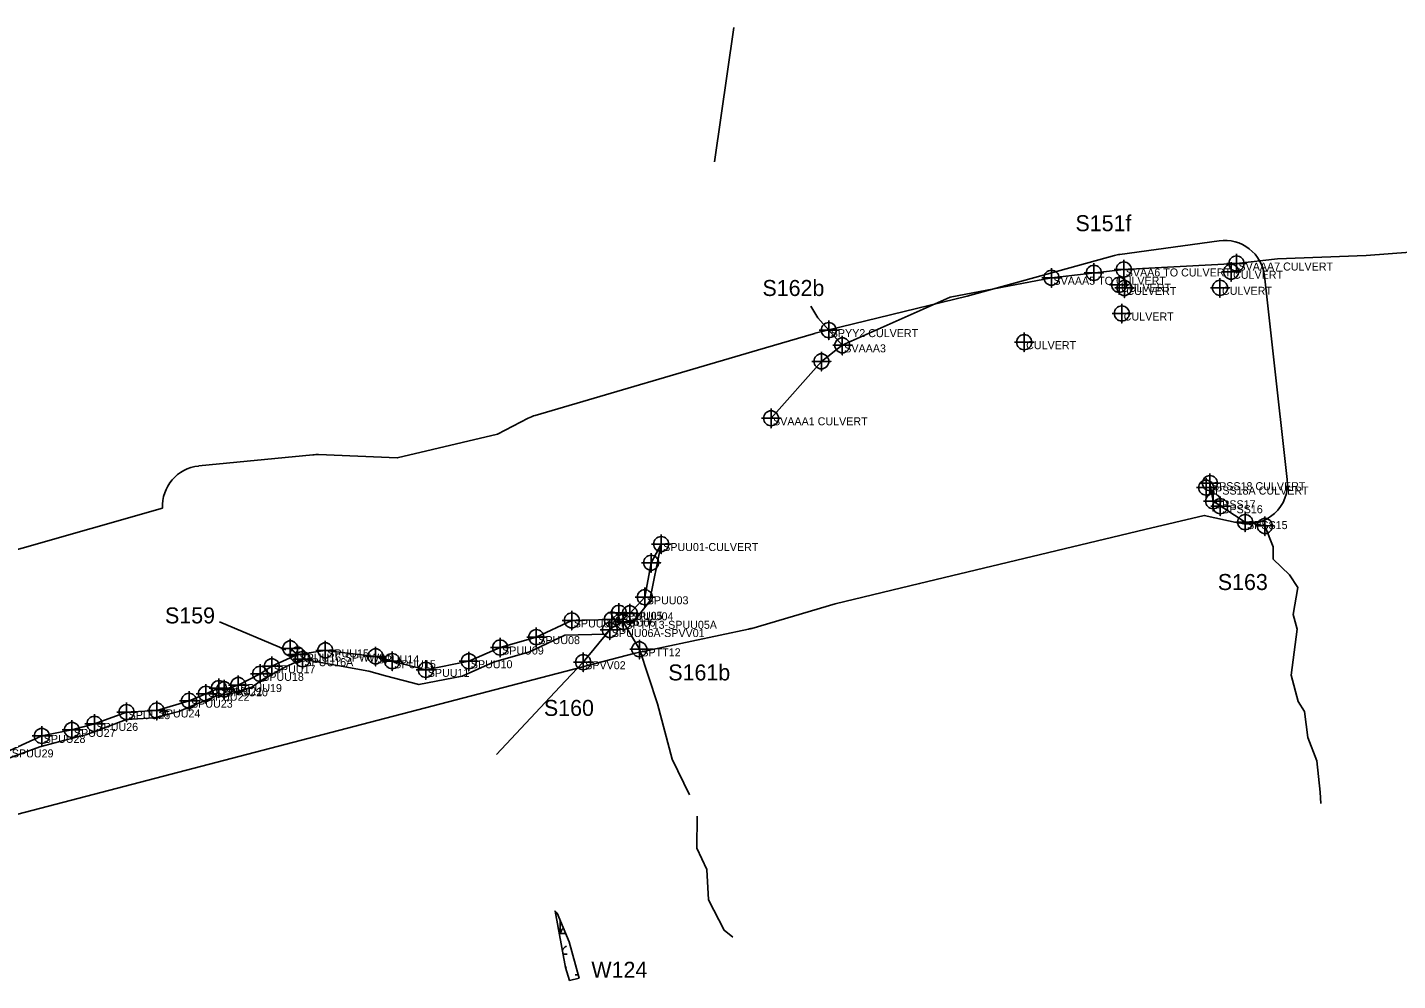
# Model space of a CAD drawing. Extents: x 1253697 to 1278588, y 912189 to 981699.
# Drawn here: x 1274074 to 1275785, y 980372 to 981563 of the extents above; entities that cross this region are included whole.
import ezdxf

# ---------------------------------------------------------------- set-up
doc = ezdxf.new("R2010")
doc.units = 0
for name, color, linetype in [('Default', 7, 'Continuous'), ('Exist Environmental Wetland Boundary', 7, 'Continuous'), ('Exist Hydro Jurisdictional Stream or Body of Water Mitigable', 7, 'Continuous'), ('Exist Hydro Jurisdictional Stream or Body of Water Mitigable Cogo Comment', 7, 'Continuous'), ('Exist Hydro Jurisdictional Stream or Body of Water Mitigable Cogo Number', 7, 'Continuous'), ('Exist Hydro Jurisdictional Stream or Body of Water Mitigable Cogo Point CELL', 7, 'Continuous'), ('Exist Hydro Jurisdictional Stream or Body of Water NonMitigable Cogo Comment', 7, 'Continuous'), ('Exist Hydro Jurisdictional Stream or Body of Water NonMitigable Cogo Number', 7, 'Continuous'), ('Exist Hydro Jurisdictional Stream or Body of Water NonMitigable Cogo Point CELL', 7, 'Continuous')]:
    doc.layers.add(name, color=color, linetype=linetype)

msp = doc.modelspace()

# ---------------------------------------------------------------- linework, layer by layer
at = {"layer": 'Default'}
for p, q in [((1275562.7, 981296.4), (1275438.4, 981279.3)), ((1275562.7, 981296.4), (1275438.4, 981279.3)), ((1275630.1, 981155.3), (1275619.2, 981252.5)), ((1275630.1, 981155.3), (1275619.2, 981252.5)), ((1275647.7, 980998.4), (1275630.1, 981155.3)), ((1275647.7, 980998.4), (1275630.1, 981155.3)), ((1274430.5, 981029.1), (1274287.9, 981015.1)), ((1274430.5, 981029.1), (1274287.9, 981015.1)), ((1275188.4, 980868.3), (1275469.7, 980935.6)), ((1275188.4, 980868.3), (1275469.7, 980935.6)), ((1274396.8, 980785.4), (1274313.8, 980820.7))]:
    msp.add_line(p, q, dxfattribs=at)
for points in [[(1275432, 981278), (1275248, 981227.2), (1275058.1, 981180.8)], [(1275432, 981278), (1275248, 981227.2), (1275058.1, 981180.8)], [(1275055.9, 981180.2), (1274985.9, 981159.7), (1274708.3, 981078.3)], [(1275055.9, 981180.2), (1274985.9, 981159.7), (1274708.3, 981078.3)], [(1274699.4, 981074.7), (1274661, 981054.8), (1274535.8, 981025.1), (1274437.5, 981029.3)], [(1274699.4, 981074.7), (1274661, 981054.8), (1274535.8, 981025.1), (1274437.5, 981029.3)], [(1274242.8, 980962.3), (1273978, 980887.1), (1273966.8, 980890)], [(1274242.8, 980962.3), (1273978, 980887.1), (1273966.8, 980890)], [(1275469.8, 980935.6), (1275543.9, 980953.3), (1275587.4, 980943.9)], [(1275469.8, 980935.6), (1275543.9, 980953.3), (1275587.4, 980943.9)], [(1274978.7, 980812.3), (1275082.9, 980843.1), (1275188.4, 980868.3)], [(1274978.7, 980812.3), (1275082.9, 980843.1), (1275188.4, 980868.3)], [(1274541, 980705), (1274833, 980781.5), (1274974.8, 980811.3)], [(1274541, 980705), (1274833, 980781.5), (1274974.8, 980811.3)], [(1273869, 980523.5), (1273983.3, 980559.8), (1274541, 980705)], [(1273869, 980523.5), (1273983.3, 980559.8), (1274541, 980705)]]:
    msp.add_lwpolyline(points, dxfattribs=at)
for centre, start, end in [((1275569.5, 981246.9), 6.4205, 97.8626), ((1275569.5, 981246.9), 6.4205, 97.8626), ((1275445.3, 981229.8), 97.8626, 105.4164), ((1275445.3, 981229.8), 97.8626, 105.4164), ((1275070, 981132.2), 103.7337, 106.3697), ((1275070, 981132.2), 103.7337, 106.3697), ((1275580.4, 981149.8), 6.3943, 6.4205), ((1275580.4, 981149.8), 6.3943, 6.4205), ((1274722.4, 981030.3), 106.3364, 117.4076), ((1274722.4, 981030.3), 106.3364, 117.4076), ((1274435.4, 980979.3), 87.5855, 95.5939), ((1274435.4, 980979.3), 87.5855, 95.5939), ((1274292.7, 980965.3), 95.5939, 183.4669), ((1274292.7, 980965.3), 95.5939, 183.4669), ((1275598, 980992.8), 257.7827, 6.3943), ((1275598, 980992.8), 257.7827, 6.3943), ((1275458.1, 980984.2), 283.4501, 283.4538), ((1275458.1, 980984.2), 283.4501, 283.4538), ((1275176.7, 980916.9), 283.4348, 283.4501), ((1275176.7, 980916.9), 283.4348, 283.4501), ((1274964.5, 980860.3), 281.872, 286.4687), ((1274964.5, 980860.3), 281.872, 286.4687), ((1274528.4, 980753.4), 284.5955, 284.6841), ((1274528.4, 980753.4), 284.5955, 284.6841)]:
    msp.add_arc(centre, 50, start, end, dxfattribs=at)
at = {"layer": 'Exist Environmental Wetland Boundary'}
for p, q in [((1274733.4, 980457), (1274735.2, 980457)), ((1274742.8, 980405.4), (1274748, 980405.4)), ((1274758, 980379.7), (1274762, 980379.7))]:
    msp.add_line(p, q, dxfattribs=at)
msp.add_lwpolyline([(1274751.1, 980372.5), (1274745.9, 980388.7), (1274733, 980459.2), (1274735.6, 980456.6), (1274750.5, 980420.8), (1274763.1, 980375.7)], close=True, dxfattribs=at)
msp.add_lwpolyline([(1274738.1, 980431.2), (1274739.4, 980431.2), (1274739.4, 980447), (1274739.4, 980431.2), (1274746.2, 980431.2)], dxfattribs=at)
for centre, radius, start, end in [((1274727.1, 980430.3), 12.3, 4.1403, 36.9805), ((1274757.6, 980425.2), 19.2, 137.921, 161.6222), ((1274757.6, 980399.4), 19.2, 122.1274, 144.7523), ((1274757.6, 980373.6), 19.2, 122.1274, 127.636), ((1274754.3, 980378.8), 12.3, 67.2716, 67.535)]:
    msp.add_arc(centre, radius, start, end, dxfattribs=at)
at = {"layer": 'Exist Hydro Jurisdictional Stream or Body of Water Mitigable'}
for p, q in [((1274956.2, 981562.8), (1274932, 981394.8)), ((1274411.3, 980779.5), (1274402.3, 980787.4))]:
    msp.add_line(p, q, dxfattribs=at)
for points in [[(1275002.8, 981074.7), (1275065.7, 981145.8), (1275091.8, 981165.8), (1275226.7, 981225.9), (1275353.1, 981250.2), (1275443.4, 981260.5), (1275584.2, 981268), (1275635.5, 981273.8), (1275746.3, 981278), (1275801, 981282.2), (1275988.9, 981293.1)], [(1275052.4, 981214.8), (1275061.2, 981200.3), (1275074.9, 981184.8), (1275091.8, 981165.8)], [(1275551.1, 980993.7), (1275555, 980971.1), (1275595, 980945), (1275619.7, 980940.2), (1275630.1, 980914.1), (1275629.9, 980898.8), (1275650.3, 980879.1), (1275660.7, 980863.5), (1275654.9, 980829.6), (1275660.1, 980811.3), (1275652.7, 980754), (1275661.4, 980720.9), (1275669, 980708.4), (1275673.2, 980676.1), (1275684.6, 980646.8), (1275688.6, 980607.6), (1275689.5, 980593.7)], [(1274051.9, 980650.5), (1274089.4, 980664.5), (1274120.8, 980672.8), (1274146.9, 980679.5), (1274197.5, 980698.4), (1274232.3, 980700.5), (1274263.1, 980708.5), (1274283.3, 980717.3), (1274299.2, 980723.4), (1274312.1, 980728.9), (1274327.8, 980730.6), (1274354.3, 980739.1), (1274367, 980748.2), (1274396.5, 980764.1), (1274417.5, 980773.8), (1274500.3, 980759), (1274521.1, 980753), (1274563, 980742.1), (1274616.9, 980752.8), (1274656, 980770), (1274701.2, 980783), (1274745.4, 980803.9), (1274795.5, 980804.9), (1274804.3, 980813.3), (1274818.3, 980820.5), (1274829.6, 980819), (1274850.8, 980845.7), (1274865.6, 980917.6)], [(1274052, 980660), (1274091.9, 980678), (1274129.5, 980685.5), (1274157.7, 980693.1), (1274197.8, 980707.8), (1274235.4, 980709.8), (1274275.8, 980722), (1274296.9, 980730.7), (1274313.1, 980737.6), (1274319.8, 980736.2), (1274337.3, 980741.6), (1274364.7, 980755.6), (1274379.2, 980765), (1274411.3, 980779.5), (1274446, 980784.9), (1274508.8, 980777.4), (1274529.6, 980771.4), (1274571.5, 980760.5), (1274625.3, 980771.2), (1274664.4, 980788.4), (1274709.6, 980801.4), (1274753.9, 980822.3), (1274803.9, 980823.3), (1274812.8, 980831.7), (1274826.4, 980831.1), (1274845.1, 980851.2), (1274853, 980894.3), (1274865.6, 980917.6)], [(1274659.9, 980654.7), (1274739.1, 980739.2), (1274768.2, 980770.1), (1274801.4, 980810.3)], [(1274901.1, 980604.4), (1274879.2, 980649.2), (1274860.8, 980717.9), (1274838.3, 980786.2), (1274818.3, 980820.5)], [(1274954.9, 980426.8), (1274944.3, 980435.4), (1274924.7, 980473.3), (1274922.8, 980511.4), (1274910, 980537.7), (1274910.4, 980577.9)]]:
    msp.add_lwpolyline(points, dxfattribs=at)
at = {"layer": 'Exist Hydro Jurisdictional Stream or Body of Water Mitigable Cogo Point CELL'}
for points in [[(1275406.1, 981268.3), (1275406.1, 981244.3), (1275406.1, 981256.3), (1275418.1, 981256.3), (1275394.1, 981256.3)], [(1275443.4, 981272.5), (1275443.4, 981248.5), (1275443.4, 981260.5), (1275455.4, 981260.5), (1275431.4, 981260.5)], [(1275577.5, 981269.7), (1275577.5, 981245.7), (1275577.5, 981257.7), (1275589.5, 981257.7), (1275565.5, 981257.7)], [(1275584.2, 981280), (1275584.2, 981256), (1275584.2, 981268), (1275596.2, 981268), (1275572.2, 981268)], [(1275353.1, 981262.2), (1275353.1, 981238.2), (1275353.1, 981250.2), (1275365.1, 981250.2), (1275341.1, 981250.2)], [(1275437.5, 981253.4), (1275437.5, 981229.4), (1275437.5, 981241.4), (1275449.5, 981241.4), (1275425.5, 981241.4)], [(1275444.2, 981249.4), (1275444.2, 981225.4), (1275444.2, 981237.4), (1275456.2, 981237.4), (1275432.2, 981237.4)], [(1275563.6, 981249.6), (1275563.6, 981225.6), (1275563.6, 981237.6), (1275575.6, 981237.6), (1275551.6, 981237.6)], [(1275440.9, 981217.6), (1275440.9, 981193.6), (1275440.9, 981205.6), (1275452.9, 981205.6), (1275428.9, 981205.6)], [(1275074.9, 981196.8), (1275074.9, 981172.8), (1275074.9, 981184.8), (1275086.9, 981184.8), (1275062.9, 981184.8)], [(1275091.8, 981177.8), (1275091.8, 981153.8), (1275091.8, 981165.8), (1275103.8, 981165.8), (1275079.8, 981165.8)], [(1275319, 981181.7), (1275319, 981157.7), (1275319, 981169.7), (1275331, 981169.7), (1275307, 981169.7)], [(1275065.7, 981157.8), (1275065.7, 981133.8), (1275065.7, 981145.8), (1275077.7, 981145.8), (1275053.7, 981145.8)], [(1275002.8, 981086.7), (1275002.8, 981062.7), (1275002.8, 981074.7), (1275014.8, 981074.7), (1274990.8, 981074.7)], [(1275546.2, 981000.1), (1275546.2, 980976.1), (1275546.2, 980988.1), (1275558.2, 980988.1), (1275534.2, 980988.1)], [(1275551.1, 981005.7), (1275551.1, 980981.7), (1275551.1, 980993.7), (1275563.1, 980993.7), (1275539.1, 980993.7)], [(1275555, 980983.1), (1275555, 980959.1), (1275555, 980971.1), (1275567, 980971.1), (1275543, 980971.1)], [(1275564, 980976.9), (1275564, 980952.9), (1275564, 980964.9), (1275576, 980964.9), (1275552, 980964.9)], [(1275595, 980957), (1275595, 980933), (1275595, 980945), (1275607, 980945), (1275583, 980945)], [(1275619.7, 980952.2), (1275619.7, 980928.2), (1275619.7, 980940.2), (1275631.7, 980940.2), (1275607.7, 980940.2)], [(1274865.6, 980929.6), (1274865.6, 980905.6), (1274865.6, 980917.6), (1274877.6, 980917.6), (1274853.6, 980917.6)], [(1274853, 980906.3), (1274853, 980882.3), (1274853, 980894.3), (1274865, 980894.3), (1274841, 980894.3)], [(1274845.1, 980863.2), (1274845.1, 980839.2), (1274845.1, 980851.2), (1274857.1, 980851.2), (1274833.1, 980851.2)], [(1274812.8, 980843.7), (1274812.8, 980819.7), (1274812.8, 980831.7), (1274824.8, 980831.7), (1274800.8, 980831.7)], [(1274826.4, 980843.1), (1274826.4, 980819.1), (1274826.4, 980831.1), (1274838.4, 980831.1), (1274814.4, 980831.1)], [(1274753.9, 980834.3), (1274753.9, 980810.3), (1274753.9, 980822.3), (1274765.9, 980822.3), (1274741.9, 980822.3)], [(1274803.9, 980835.3), (1274803.9, 980811.3), (1274803.9, 980823.3), (1274815.9, 980823.3), (1274791.9, 980823.3)], [(1274818.3, 980832.5), (1274818.3, 980808.5), (1274818.3, 980820.5), (1274830.3, 980820.5), (1274806.3, 980820.5)], [(1274709.6, 980813.4), (1274709.6, 980789.4), (1274709.6, 980801.4), (1274721.6, 980801.4), (1274697.6, 980801.4)], [(1274801.4, 980822.3), (1274801.4, 980798.3), (1274801.4, 980810.3), (1274813.4, 980810.3), (1274789.4, 980810.3)], [(1274402.3, 980799.4), (1274402.3, 980775.4), (1274402.3, 980787.4), (1274414.3, 980787.4), (1274390.3, 980787.4)], [(1274411.3, 980791.5), (1274411.3, 980767.5), (1274411.3, 980779.5), (1274423.3, 980779.5), (1274399.3, 980779.5)], [(1274446, 980796.9), (1274446, 980772.9), (1274446, 980784.9), (1274458, 980784.9), (1274434, 980784.9)], [(1274508.8, 980789.4), (1274508.8, 980765.4), (1274508.8, 980777.4), (1274520.8, 980777.4), (1274496.8, 980777.4)], [(1274664.4, 980800.4), (1274664.4, 980776.4), (1274664.4, 980788.4), (1274676.4, 980788.4), (1274652.4, 980788.4)], [(1274379.2, 980777), (1274379.2, 980753), (1274379.2, 980765), (1274391.2, 980765), (1274367.2, 980765)], [(1274417.5, 980785.8), (1274417.5, 980761.8), (1274417.5, 980773.8), (1274429.5, 980773.8), (1274405.5, 980773.8)], [(1274529.6, 980783.4), (1274529.6, 980759.4), (1274529.6, 980771.4), (1274541.6, 980771.4), (1274517.6, 980771.4)], [(1274571.5, 980772.5), (1274571.5, 980748.5), (1274571.5, 980760.5), (1274583.5, 980760.5), (1274559.5, 980760.5)], [(1274625.3, 980783.2), (1274625.3, 980759.2), (1274625.3, 980771.2), (1274637.3, 980771.2), (1274613.3, 980771.2)], [(1274364.7, 980767.6), (1274364.7, 980743.6), (1274364.7, 980755.6), (1274376.7, 980755.6), (1274352.7, 980755.6)], [(1274296.9, 980742.7), (1274296.9, 980718.7), (1274296.9, 980730.7), (1274308.9, 980730.7), (1274284.9, 980730.7)], [(1274313.1, 980749.6), (1274313.1, 980725.6), (1274313.1, 980737.6), (1274325.1, 980737.6), (1274301.1, 980737.6)], [(1274319.8, 980748.2), (1274319.8, 980724.2), (1274319.8, 980736.2), (1274331.8, 980736.2), (1274307.8, 980736.2)], [(1274337.3, 980753.6), (1274337.3, 980729.6), (1274337.3, 980741.6), (1274349.3, 980741.6), (1274325.3, 980741.6)], [(1274235.4, 980721.8), (1274235.4, 980697.8), (1274235.4, 980709.8), (1274247.4, 980709.8), (1274223.4, 980709.8)], [(1274275.8, 980734), (1274275.8, 980710), (1274275.8, 980722), (1274287.8, 980722), (1274263.8, 980722)], [(1274157.7, 980705.1), (1274157.7, 980681.1), (1274157.7, 980693.1), (1274169.7, 980693.1), (1274145.7, 980693.1)], [(1274197.8, 980719.8), (1274197.8, 980695.8), (1274197.8, 980707.8), (1274209.8, 980707.8), (1274185.8, 980707.8)], [(1274091.9, 980690), (1274091.9, 980666), (1274091.9, 980678), (1274103.9, 980678), (1274079.9, 980678)], [(1274129.5, 980697.5), (1274129.5, 980673.5), (1274129.5, 980685.5), (1274141.5, 980685.5), (1274117.5, 980685.5)]]:
    msp.add_lwpolyline(points, dxfattribs=at)
for centre in [(1275443.4, 981260.5), (1275584.2, 981268), (1275353.1, 981250.2), (1275406.1, 981256.3), (1275437.5, 981241.4), (1275577.5, 981257.7), (1275444.2, 981237.4), (1275563.6, 981237.6), (1275440.9, 981205.6), (1275074.9, 981184.8), (1275091.8, 981165.8), (1275319, 981169.7), (1275065.7, 981145.8), (1275002.8, 981074.7), (1275546.2, 980988.1), (1275551.1, 980993.7), (1275555, 980971.1), (1275564, 980964.9), (1275595, 980945), (1275619.7, 980940.2), (1274865.6, 980917.6), (1274853, 980894.3), (1274845.1, 980851.2), (1274812.8, 980831.7), (1274826.4, 980831.1), (1274753.9, 980822.3), (1274803.9, 980823.3), (1274818.3, 980820.5), (1274709.6, 980801.4), (1274801.4, 980810.3), (1274402.3, 980787.4), (1274411.3, 980779.5), (1274446, 980784.9), (1274664.4, 980788.4), (1274379.2, 980765), (1274417.5, 980773.8), (1274508.8, 980777.4), (1274529.6, 980771.4), (1274625.3, 980771.2), (1274364.7, 980755.6), (1274571.5, 980760.5), (1274296.9, 980730.7), (1274313.1, 980737.6), (1274319.8, 980736.2), (1274337.3, 980741.6), (1274275.8, 980722), (1274197.8, 980707.8), (1274235.4, 980709.8), (1274091.9, 980678), (1274129.5, 980685.5), (1274157.7, 980693.1)]:
    msp.add_circle(centre, 9.38, dxfattribs=at)
at = {"layer": 'Exist Hydro Jurisdictional Stream or Body of Water NonMitigable Cogo Point CELL'}
for points in [[(1274838.3, 980798.2), (1274838.3, 980774.2), (1274838.3, 980786.2), (1274850.3, 980786.2), (1274826.3, 980786.2)], [(1274768.2, 980782.1), (1274768.2, 980758.1), (1274768.2, 980770.1), (1274780.2, 980770.1), (1274756.2, 980770.1)]]:
    msp.add_lwpolyline(points, dxfattribs=at)
for centre in [(1274838.3, 980786.2), (1274768.2, 980770.1)]:
    msp.add_circle(centre, 9.38, dxfattribs=at)

# ---------------------------------------------------------------- texts
at = {"layer": 'Exist Environmental Wetland Boundary'}
msp.add_text('W124', height=20, dxfattribs=at).set_placement((1274778.4, 980376))
at = {"layer": 'Exist Hydro Jurisdictional Stream or Body of Water Mitigable Cogo Comment'}
for s, p in [('SVAAA7 CULVERT', (1275586.7, 981259.2)), ('SVAAA5 TO CULVERT', (1275355.6, 981241.4)), ('SVAA6 TO CULVERT', (1275445.9, 981251.8)), ('CULVERT', (1275580, 981248.9)), ('CULVERT', (1275440, 981232.6)), ('CULVERT', (1275446.7, 981228.7)), ('CULVERT', (1275566.1, 981228.9)), ('CULVERT', (1275443.4, 981196.8)), ('SPYY2 CULVERT', (1275077.4, 981176)), ('SVAAA3', (1275094.3, 981157)), ('CULVERT', (1275321.5, 981161)), ('SVAAA1 CULVERT', (1275005.3, 981065.9)), ('SPSS18 CULVERT', (1275553.6, 980984.9)), ('SPSS18A CULVERT', (1275548.7, 980979.4)), ('SPSS17', (1275557.5, 980962.3)), ('SPSS16', (1275566.5, 980956.1)), ('SPSS15', (1275597.5, 980936.3)), ('SPUU01-CULVERT', (1274868.1, 980908.9)), ('SPUU03', (1274847.6, 980842.4)), ('SPUU07', (1274756.4, 980813.5)), ('SPUU06', (1274806.4, 980814.6)), ('SPUU05', (1274815.3, 980823)), ('SPUU04', (1274828.9, 980822.4)), ('SPUU06A-SPVV01', (1274803.9, 980801.5)), ('SPTT13-SPUU05A', (1274820.8, 980811.8)), ('SPUU09', (1274666.9, 980779.7)), ('SPUU08', (1274712.1, 980792.7)), ('SPUU16-SPWW01', (1274413.8, 980770.8)), ('SPUU16A', (1274420, 980765.1)), ('SPUU15', (1274448.5, 980776.1)), ('SPUU14', (1274511.3, 980768.7)), ('SPUU15', (1274532.1, 980762.6)), ('SPUU10', (1274627.8, 980762.5)), ('SPUU18', (1274367.2, 980746.8)), ('SPUU17', (1274381.7, 980756.3)), ('SPUU11', (1274574, 980751.8)), ('SPUU21', (1274315.6, 980728.8)), ('SPUU20', (1274322.3, 980727.5)), ('SPUU19', (1274339.8, 980732.8)), ('SPUU23', (1274278.3, 980713.3)), ('SPUU22', (1274299.4, 980722)), ('SPUU25', (1274200.3, 980699)), ('SPUU24', (1274237.9, 980701.1)), ('SPUU27', (1274132, 980676.8)), ('SPUU26', (1274160.2, 980684.3)), ('SPUU28', (1274094.4, 980669.3)), ('SPUU29', (1274054.5, 980651.2))]:
    msp.add_text(s, height=10, dxfattribs=at).set_placement(p)
at = {"layer": 'Exist Hydro Jurisdictional Stream or Body of Water Mitigable Cogo Number'}
for s, p in [('S151f', (1275383.1, 981308.3)), ('S162b', (1274992.1, 981227.4)), ('S163', (1275560.9, 980860.2)), ('S159', (1274245.8, 980818.5))]:
    msp.add_text(s, height=20, dxfattribs=at).set_placement(p)
at = {"layer": 'Exist Hydro Jurisdictional Stream or Body of Water NonMitigable Cogo Comment'}
for s, p in [('SPVV02', (1274770.7, 980761.3)), ('SPTT12', (1274840.8, 980777.4))]:
    msp.add_text(s, height=10, dxfattribs=at).set_placement(p)
at = {"layer": 'Exist Hydro Jurisdictional Stream or Body of Water NonMitigable Cogo Number'}
for s, p in [('S161b', (1274874.5, 980747.3)), ('S160', (1274719.1, 980703))]:
    msp.add_text(s, height=20, dxfattribs=at).set_placement(p)

doc.saveas('drawing.dxf')
